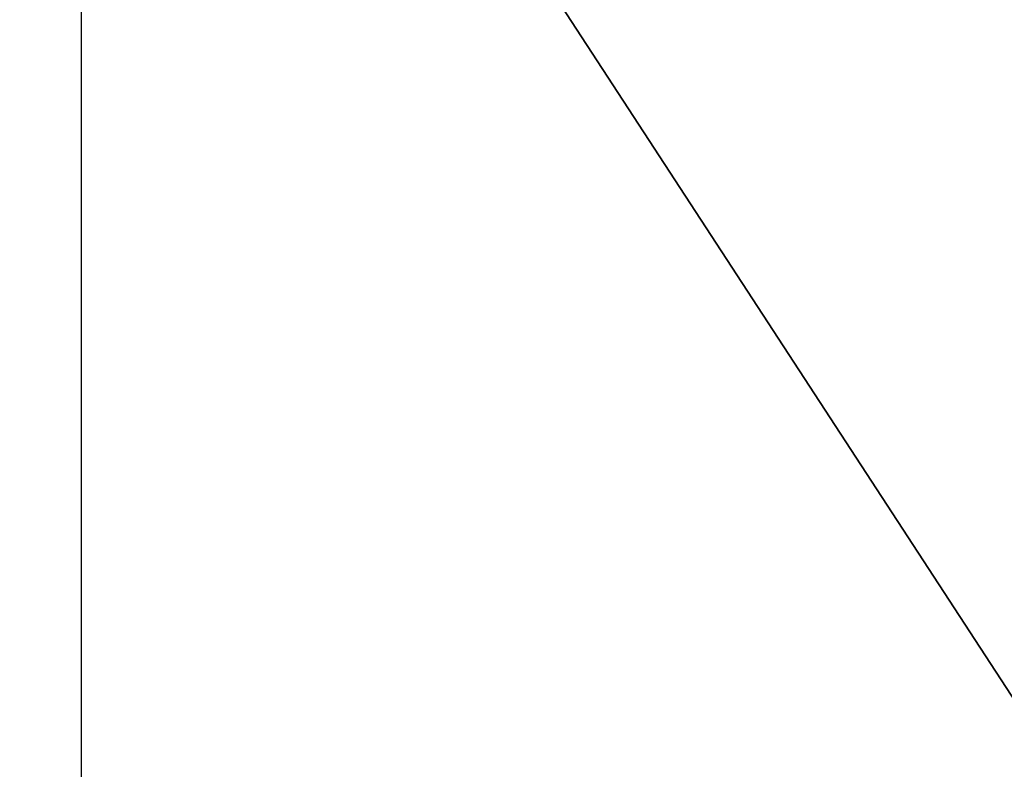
# Model space of a CAD drawing. Extents: x 0 to 80, y 0 to 80.
# Tile 389 of 656: x 9.16242 to 9.16752, y 35.41451 to 35.4184. Entities that reach past the tile are written whole.
import ezdxf

# ---------------------------------------------------------------- set-up
doc = ezdxf.new("R2010")
doc.units = 0
doc.header["$LTSCALE"] = 25.4
doc.layers.get('0').update_dxf_attribs({"color": 13, "linetype": 'CONTINUOUS'})

# ---------------------------------------------------------------- blocks, each defined once
blk = doc.blocks.new('ORBIT-I-KINKIET-20-7806-78')
at = {"color": 7}
for p, q in [((25.5593529, 35.64608, 303.6047363), (25.5593529, 35.7683601, 303.6047363)), ((25.5593529, 35.7683601, 303.6047363), (25.6391087, 35.64608, 302.8093262)), ((25.5593529, 35.7683601, 303.6047363), (25.6391087, 35.64608, 302.8093262))]:
    blk.add_line(p, q, dxfattribs=at)
mesh = blk.add_polyface(dxfattribs=at)
corners = [(25.9350891, 35.7683601, 344.9284973), (25.2029629, 35.64608, 344.5432434), (25.9350891, 35.64608, 344.9284973)]
mesh.append_faces([[corners[k] for k in face] for face in [(0, 1, 2)]], dxfattribs={"color": 7})
mesh = blk.add_polyface(dxfattribs=at)
corners = [(25.9350891, 35.7683601, 344.9284973), (25.2029629, 35.7683601, 344.5432434), (25.2029629, 35.64608, 344.5432434)]
mesh.append_faces([[corners[k] for k in face] for face in [(0, 1, 2)]], dxfattribs={"color": 7})
mesh = blk.add_polyface(dxfattribs=at)
corners = [(25.5593529, 35.7683601, 303.6047363), (25.6391087, 35.64608, 302.8093262), (25.5593529, 35.64608, 303.6047363)]
mesh.append_faces([[corners[k] for k in face] for face in [(0, 1, 2)]], dxfattribs={"color": 7})
mesh = blk.add_polyface(dxfattribs=at)
corners = [(25.6391087, 35.7683601, 302.8093262), (25.6391087, 35.64608, 302.8093262), (25.5593529, 35.7683601, 303.6047363)]
mesh.append_faces([[corners[k] for k in face] for face in [(0, 1, 2)]], dxfattribs={"color": 7})

msp = doc.modelspace()

# ---------------------------------------------------------------- block references
at = {"color": 0}
msp.add_blockref('ORBIT-I-KINKIET-20-7806-78', (-16.3966141, -0.3460782, -57.5), dxfattribs=at)

doc.saveas('drawing.dxf')
